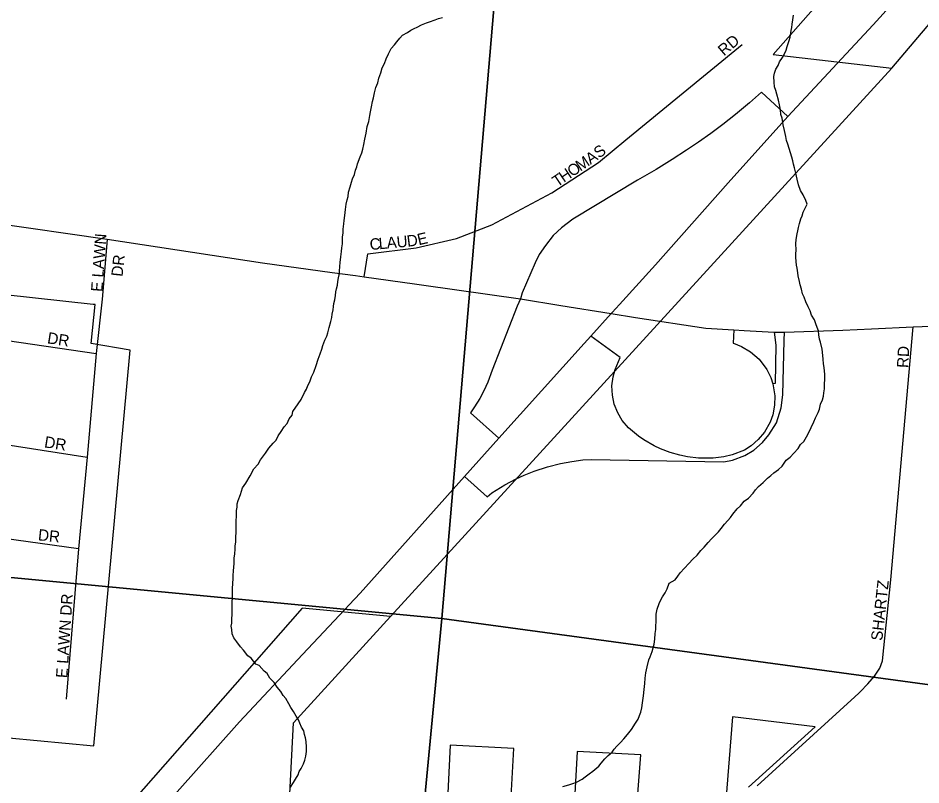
# Model space of a CAD drawing. Extents: x 1310247 to 1664935, y 284496 to 704931.
# Drawn here: x 1467039 to 1471012, y 571977 to 575349 of the extents above; entities that cross this region are included whole.
import ezdxf

# ---------------------------------------------------------------- set-up
doc = ezdxf.new("R2010")
doc.units = 0
for name, color, linetype in [('GM_P_State_Location', 7, 'Continuous'), ('GM_X_Corporation_Text', 7, 'Continuous'), ('GM_X_County', 7, 'Continuous'), ('GM_X_Interstate_Shield', 7, 'Continuous'), ('GM_X_Major_Lake_Text', 7, 'Continuous'), ('GM_X_Minor_River_Text', 7, 'Continuous'), ('GM_X_Rail_Line', 7, 'Continuous'), ('GM_X_State_Location', 7, 'Continuous'), ('GM_X_State_Shield', 7, 'Continuous'), ('GM_X_US_Route', 7, 'Continuous')]:
    doc.layers.add(name, color=color, linetype=linetype)

msp = doc.modelspace()

# ---------------------------------------------------------------- linework, layer by layer
at = {"layer": 'GM_X_Corporation_Text'}
for points in [[(1469729.8, 574826.4), (1469949.9, 575006.8), (1470225.1, 575232.4)], [(1468562, 574211.2), (1468577.3, 574312.9), (1468790.2, 574338.7), (1468967.7, 574379.7), (1469122.8, 574439.8), (1469388.2, 574579.9), (1469593.3, 574714.5), (1469713.6, 574813.1), (1469729.8, 574826.4)], [(1467431.3, 574376.8), (1467412.7, 574163.8)], [(1470739.1, 572380.3), (1470744.7, 572385.5), (1470777.5, 572421), (1470807.7, 572454.2), (1470830.8, 572490), (1470842.1, 572522), (1470879.2, 572878.4), (1470977.3, 573990.7)], [(1470290.9, 571972.7), (1470721.2, 572363.8), (1470739.1, 572380.3)]]:
    msp.add_lwpolyline(points, dxfattribs=at)
at = {"layer": 'GM_X_County'}
for points in [[(1469353.2, 577988.5), (1468903.1, 572708.2), (1463336.5, 573238.1), (1463815.1, 578641.8)], [(1474738.6, 577396.3), (1474265.8, 571980.6), (1468903.1, 572708.2), (1469353.2, 577988.5)], [(1468903.1, 572708.2), (1468398.6, 567407), (1462854.6, 567868.4), (1463336.5, 573238.1)], [(1474265.8, 571980.6), (1473763.6, 566593.3), (1468398.6, 567407), (1468903.1, 572708.2)]]:
    msp.add_lwpolyline(points, close=True, dxfattribs=at)
at = {"layer": 'GM_X_Interstate_Shield'}
for points in [[(1466920.4, 574450.5), (1467431.3, 574376.8), (1468113.7, 574272.2), (1468420.7, 574230.4)], [(1468420.7, 574230.4), (1468524.3, 574216.3)], [(1468524.3, 574216.3), (1468562, 574211.2), (1468783.3, 574180.8)], [(1468783.3, 574180.8), (1468824.8, 574175.1), (1469249.2, 574114.6), (1469426.7, 574085.6)], [(1469426.7, 574085.6), (1469648.5, 574049.3)], [(1469648.5, 574049.3), (1469756.4, 574032.8)], [(1469756.4, 574032.8), (1470064.5, 573985.8), (1470189, 573978.3), (1470233.2, 573975.5)], [(1470365.9, 573967.1), (1470412, 573967.1), (1470668.5, 573977.1), (1470794.4, 573982.6)], [(1470794.4, 573982.6), (1470977.3, 573990.7), (1471176.6, 573998.2), (1471348.4, 574002), (1471504.7, 573995.9)], [(1470233.2, 573975.5), (1470365.9, 573967.1)]]:
    msp.add_lwpolyline(points, dxfattribs=at)
at = {"layer": 'GM_X_Major_Lake_Text'}
for points in [[(1473889.2, 579189.6), (1471945.5, 576984.9), (1470360.8, 575189.2), (1470883.7, 575129), (1468678.2, 572718), (1468288.6, 572753.7), (1466584, 570816.5), (1467750.2, 570315.2), (1467761.6, 569926.6)], [(1468229.5, 571852.5), (1468250.3, 572250.4), (1468678.2, 572718), (1470883.7, 575129), (1471554.2, 575920.9)], [(1470253.5, 571967), (1470546, 572231.6), (1470182.1, 572276.3), (1470149.6, 571870.1)], [(1469203.4, 571820.6), (1469219.9, 572136.4), (1468940.3, 572151.1), (1468927.7, 571911.2)], [(1469752.8, 571767.6), (1469779.2, 572109.1), (1469498.6, 572123.8), (1469482, 571806)]]:
    msp.add_lwpolyline(points, dxfattribs=at)
msp.add_lwpolyline([(1466104.5, 572963.5), (1466536.4, 572877), (1466497.9, 572230.2), (1467372.3, 572149.2), (1467532.7, 573888.2), (1467359.7, 573918.3), (1467377.8, 574089), (1467369.9, 574090.1), (1466846.6, 574146.1), (1466850.9, 574319), (1466411.5, 574385.9), (1466397.7, 574132.8), (1466185.6, 574161.8), (1466110.9, 573133.1)], close=True, dxfattribs=at)
at = {"layer": 'GM_X_Minor_River_Text'}
for points in [[(1468621.7, 575064.1), (1468626.1, 575084.1), (1468634.6, 575108), (1468641.1, 575129.9), (1468651.6, 575149.8), (1468658, 575169.7), (1468668.5, 575191.6), (1468681, 575215.4), (1468695.4, 575231.2), (1468705.7, 575245), (1468718.1, 575260.8), (1468730.4, 575274.6), (1468752.7, 575286.2), (1468766.9, 575295.9), (1468781.1, 575303.6), (1468795.2, 575309.3), (1468813.4, 575319), (1468835.7, 575328.5), (1468849.8, 575332.2), (1468874, 575341.8), (1468888.2, 575347.5), (1468906.3, 575351.1)], [(1470470.1, 574228.9), (1470466.5, 574249), (1470464.8, 574263.1), (1470463.1, 574279.2), (1470461.5, 574297.3), (1470461.8, 574311.4), (1470462.2, 574329.4), (1470460.8, 574355.6), (1470463.2, 574375.6), (1470467.7, 574399.6), (1470470, 574413.6), (1470472.4, 574427.6), (1470476.7, 574445.6), (1470483.2, 574465.5), (1470489.5, 574479.5), (1470493.9, 574495.4), (1470502.2, 574513.3), (1470510.6, 574531.2), (1470505, 574547.4), (1470493.5, 574571.8), (1470481.9, 574590.1), (1470472.4, 574616.4), (1470467, 574640.6), (1470461.5, 574666.8), (1470456, 574691), (1470450.4, 574707.2), (1470448.7, 574721.3), (1470443, 574737.5), (1470437.4, 574755.7), (1470431.8, 574775.9), (1470426.2, 574794.1), (1470420.6, 574810.3), (1470417, 574828.4), (1470411.5, 574854.7), (1470406, 574878.9), (1470400.7, 574909.1), (1470395, 574925.3), (1470393.4, 574945.4), (1470389.9, 574967.6), (1470384.4, 574987.8), (1470376.9, 575014), (1470373.2, 575030.2), (1470367.6, 575046.4), (1470366, 575066.5), (1470364.6, 575092.6), (1470366.9, 575106.6), (1470373.3, 575124.6), (1470383.7, 575140.4), (1470390, 575156.3), (1470402.4, 575176.1), (1470412.8, 575194), (1470419.2, 575207.9), (1470423.5, 575223.9), (1470432.1, 575249.8), (1470436.4, 575265.8), (1470441, 575293.8), (1470443.3, 575307.8), (1470445.7, 575321.8), (1470448.1, 575341.8), (1470450.5, 575361.8)], [(1467997.7, 573069.7), (1467998.1, 573085.8), (1467998.4, 573101.8), (1467998.8, 573119.9), (1467999.2, 573137.9), (1467999.6, 573158), (1468000.2, 573184.1), (1468002.5, 573198.1), (1468002.8, 573212.2), (1468007.1, 573228.1), (1468017.7, 573254), (1468026.4, 573283.9), (1468040.8, 573303.7), (1468059.5, 573335.4), (1468076.2, 573367.2), (1468094.7, 573386.9), (1468105.1, 573406.7), (1468127.8, 573436.3), (1468142.3, 573458.1), (1468160.8, 573479.8), (1468175.1, 573493.5), (1468183.5, 573511.4), (1468196, 573531.2), (1468210.4, 573551), (1468222.8, 573566.8), (1468231.2, 573586.7), (1468245.6, 573602.4), (1468247.9, 573618.5), (1468270.7, 573652.1), (1468285.1, 573671.9), (1468299.8, 573701.7), (1468308.1, 573717.6), (1468314.5, 573733.5), (1468322.8, 573749.4), (1468329.3, 573771.3), (1468339.8, 573791.2), (1468350.4, 573821), (1468359, 573849), (1468367.6, 573872.9), (1468376, 573892.8), (1468380.4, 573908.8), (1468388.9, 573932.7), (1468397.3, 573950.5), (1468401.6, 573964.5), (1468408.1, 573988.5), (1468414.7, 574014.4), (1468419.1, 574032.4), (1468421.4, 574046.4), (1468425.8, 574066.4), (1468426.1, 574080.4), (1468428.4, 574094.4), (1468432.8, 574110.4), (1468435.2, 574128.4), (1468437.5, 574144.4), (1468439.8, 574158.4), (1468444.2, 574174.4), (1468446.5, 574190.4), (1468448.9, 574206.5), (1468451.2, 574220.5), (1468453.5, 574236.5), (1468454, 574256.5), (1468456.4, 574274.6), (1468458.9, 574298.6), (1468461.4, 574322.6), (1468463.8, 574338.7), (1468466.2, 574356.7), (1468466.5, 574372.7), (1468466.8, 574386.8), (1468469.2, 574402.8), (1468469.6, 574420.9), (1468472.1, 574444.9), (1468474.4, 574458.9), (1468476.9, 574480.9), (1468479.4, 574507), (1468482, 574531), (1468486.3, 574549), (1468490.7, 574565), (1468493.1, 574583), (1468499.6, 574606.9), (1468506.1, 574626.9), (1468510.4, 574642.8), (1468518.8, 574660.7), (1468523.2, 574680.7), (1468529.6, 574694.6), (1468531.9, 574708.7), (1468544.5, 574738.5), (1468550.9, 574756.4), (1468555.3, 574772.4), (1468559.7, 574792.4), (1468564.2, 574816.4), (1468570.8, 574842.3), (1468575.5, 574872.4), (1468582, 574894.3), (1468586.5, 574920.3), (1468588.9, 574936.3), (1468593.3, 574958.3), (1468597.9, 574982.3), (1468602.2, 574998.3), (1468606.7, 575020.3), (1468613.2, 575044.2), (1468621.7, 575064.1)], [(1469786.3, 572338.1), (1469790.9, 572368.1), (1469793.5, 572396.2), (1469796.1, 572422.2), (1469798.6, 572446.3), (1469801.1, 572470.3), (1469807.7, 572496.3), (1469814.4, 572526.2), (1469820.7, 572540.2), (1469829.2, 572564.1), (1469833.5, 572580), (1469837.9, 572596), (1469840.4, 572618), (1469842.9, 572642.1), (1469845.3, 572660.1), (1469845.7, 572676.2), (1469846, 572694.2), (1469846.5, 572714.3), (1469846.8, 572728.3), (1469851.3, 572750.3), (1469859.8, 572774.2), (1469866.1, 572788.2), (1469874.5, 572804), (1469886.9, 572821.8), (1469895.2, 572839.7), (1469903.8, 572863.6), (1469930.1, 572879.1), (1469942.5, 572894.9), (1469952.8, 572908.8), (1469971.3, 572930.4), (1469989.8, 572950.1), (1470008.2, 572969.8), (1470026.6, 572987.5), (1470043.1, 573007.2), (1470057.4, 573022.9), (1470075.9, 573042.6), (1470090.2, 573058.4), (1470121, 573089.8), (1470133.3, 573103.6), (1470147.7, 573123.4), (1470162.1, 573139.2), (1470174.4, 573152.9), (1470184.7, 573166.8), (1470203.2, 573190.5), (1470217.6, 573204.2), (1470234, 573223.9), (1470252.3, 573237.6), (1470272.8, 573259.2), (1470283.2, 573275.1), (1470297.5, 573288.8), (1470317.9, 573306.4), (1470336.4, 573326.1), (1470350.6, 573337.9), (1470364.9, 573349.6), (1470385.2, 573363.2), (1470401.6, 573378.9), (1470418.2, 573404.7), (1470436.5, 573418.3), (1470452.9, 573436.1), (1470471.3, 573455.7), (1470481.7, 573473.6), (1470496, 573487.3), (1470508.5, 573507.1), (1470523.1, 573534.9), (1470529.4, 573548.9), (1470540, 573572.7), (1470548.4, 573590.6), (1470558.9, 573614.5), (1470565.2, 573628.4), (1470569.7, 573650.4), (1470578.1, 573670.3), (1470582.5, 573686.3), (1470584.8, 573700.3), (1470587.2, 573718.3), (1470587.6, 573738.4), (1470588.1, 573760.4), (1470588.6, 573782.5), (1470586.9, 573796.6), (1470585.2, 573812.7), (1470583.6, 573828.8), (1470582, 573848.9), (1470580.3, 573865), (1470576.9, 573893.2), (1470569.6, 573923.5), (1470565.9, 573937.6), (1470562.3, 573955.8), (1470560.7, 573973.9), (1470555, 573988.1), (1470549.3, 574004.3), (1470543.7, 574022.5), (1470530.1, 574042.8), (1470524.5, 574061), (1470514.9, 574079.3), (1470505.3, 574101.6), (1470497.8, 574121.8), (1470490.1, 574136.1), (1470486.5, 574156.2), (1470480.9, 574176.4), (1470477.2, 574190.6), (1470471.8, 574214.8), (1470470.1, 574228.9)], [(1468238.1, 571966.2), (1468250.6, 571988), (1468258.9, 572001.9), (1468271.4, 572021.7), (1468275.7, 572035.7), (1468284, 572049.5), (1468294.4, 572069.4), (1468300.8, 572085.3), (1468305.2, 572103.3), (1468307.6, 572123.3), (1468308.1, 572143.4), (1468306.6, 572167.5), (1468302.9, 572183.6), (1468299.2, 572197.8), (1468295.6, 572213.9), (1468285.9, 572230.2), (1468278.3, 572248.4), (1468272.6, 572262.6), (1468262.9, 572278.9), (1468251.4, 572299.2), (1468239.7, 572317.5), (1468230.1, 572333.8), (1468216.6, 572356.2), (1468204.8, 572370.5), (1468195.2, 572386.8), (1468179.6, 572407.2), (1468166, 572427.5), (1468146.4, 572446), (1468134.8, 572466.4), (1468121, 572476.7), (1468099.5, 572501.3), (1468085.7, 572507.6), (1468064.2, 572534.2), (1468050.4, 572544.5), (1468030.9, 572569), (1468017.2, 572583.4), (1468001.7, 572605.8), (1467988, 572624.2), (1467980.4, 572640.4), (1467978.8, 572660.5), (1467977.1, 572674.6), (1467979.4, 572688.6), (1467979.8, 572706.7), (1467980.3, 572726.7), (1467980.6, 572742.8), (1467981, 572762.9), (1467981.4, 572780.9), (1467981.8, 572799), (1467982.3, 572819), (1467982.7, 572837.1), (1467983.3, 572865.2), (1467985.6, 572881.2), (1467986, 572899.3), (1467986.4, 572917.3), (1467988.8, 572935.4), (1467989.1, 572949.4), (1467989.6, 572973.5), (1467992, 572993.5), (1467994.5, 573013.5), (1467994.8, 573027.6), (1467997.1, 573043.6), (1467997.7, 573069.7)], [(1469435.8, 571970.2), (1469462, 571977.7), (1469480.2, 571983.3), (1469496.3, 571989), (1469520.6, 572002.5), (1469534.9, 572012.3), (1469551.2, 572026), (1469567.5, 572037.7), (1469594, 572059.2), (1469604.3, 572073), (1469620.7, 572090.7), (1469635, 572106.5), (1469653.4, 572120.1), (1469661.7, 572134), (1469674, 572147.8), (1469690.3, 572163.5), (1469704.7, 572179.2), (1469721.2, 572199), (1469737.6, 572220.7), (1469756.3, 572248.4), (1469766.7, 572266.2), (1469773, 572282.2), (1469779.3, 572296.1), (1469783.8, 572316.1), (1469786.3, 572338.1)]]:
    msp.add_lwpolyline(points, dxfattribs=at)
at = {"layer": 'GM_X_State_Location'}
for points in [[(1467412.7, 574163.8), (1467408.3, 574112.4), (1467383.1, 573874), (1467342.1, 573418.3), (1467304.3, 573015.1), (1467249.7, 572353.5)], [(1466430.7, 574012.6), (1467383.1, 573874)], [(1466389.2, 573566.4), (1467342.1, 573418.3)], [(1467304.3, 573015.1), (1466354.5, 573147.4), (1466133, 573167.4)]]:
    msp.add_lwpolyline(points, dxfattribs=at)
at = {"layer": 'GM_X_State_Shield'}
for points in [[(1469684.9, 574089.5), (1469843.3, 574264.5), (1470163.1, 574624.8), (1470426.6, 574916.7), (1470802.2, 575319.3), (1470974.1, 575511.3)], [(1468476.6, 572748.4), (1468496, 572769), (1468543.9, 572819.8), (1469002.8, 573332.4), (1469153.9, 573502.2), (1469529.8, 573918.1), (1469558.7, 573950.1), (1469648.5, 574049.3), (1469652.5, 574053.7), (1469684.9, 574089.5)], [(1467731.6, 571938.4), (1467738.9, 571946.4), (1468013.5, 572253.4), (1468290, 572550.4), (1468476.6, 572748.4)]]:
    msp.add_lwpolyline(points, dxfattribs=at)
at = {"layer": 'GM_X_US_Route'}
for points in [[(1470426.6, 574916.7), (1470309.4, 575023.7), (1470257.5, 574976.3), (1470195.6, 574925.4), (1470139.8, 574881.7), (1470086.7, 574842), (1470033.1, 574803.7), (1469980.3, 574767.6), (1469917.5, 574726.8), (1469846.3, 574683), (1469765, 574636.3), (1469479.8, 574465.2), (1469430, 574426), (1469393.9, 574392.4), (1469359, 574349.4), (1469331.4, 574309.4), (1469313.6, 574272.2), (1469257.5, 574140.2), (1469249.2, 574114.6)], [(1469249.2, 574114.6), (1469234.5, 574082.4), (1469125.5, 573800.5), (1469105.6, 573747.2), (1469088.6, 573709.9), (1469070.7, 573676.4), (1469047.9, 573639), (1469029.8, 573613), (1469153.9, 573502.2)], [(1469002.8, 573332.4), (1469102.3, 573243.6), (1469123.3, 573260.6), (1469180.5, 573296.3), (1469230.9, 573323), (1469265.8, 573339), (1469310.1, 573356.7), (1469368.1, 573375.8), (1469426, 573390.4), (1469475.4, 573399.6), (1469524, 573405.7), (1469560.2, 573408.5), (1470143.7, 573398.2), (1470183, 573405.4), (1470237.3, 573425.8), (1470276.2, 573449.4), (1470313.9, 573482.3), (1470341.7, 573516.4), (1470375.8, 573568.6), (1470397, 573634.6), (1470404.5, 573691.9), (1470409.5, 573931), (1470412, 573967.1)], [(1470189, 573978.3), (1470185.4, 573919.2), (1470186.2, 573919), (1470222.7, 573905), (1470262, 573881.9), (1470300, 573848.5), (1470333.3, 573804), (1470350.6, 573768.8), (1470360.1, 573740.3), (1470368.5, 573687.1), (1470367.4, 573646.3), (1470359.4, 573604.9), (1470347.9, 573572.5), (1470322.7, 573527.4), (1470296.1, 573495.3), (1470264.6, 573468), (1470234.6, 573449), (1470181.6, 573427.7), (1470144, 573420.2), (1470098, 573414.3), (1470062.4, 573413.1), (1470032.7, 573414.1), (1469984.7, 573419.4), (1469950.4, 573426.1), (1469907.8, 573438.1), (1469865.3, 573454.3), (1469837.8, 573467.3), (1469792.2, 573493.7), (1469768.3, 573510.3), (1469724.5, 573547), (1469696.9, 573579.9), (1469677.4, 573612.7), (1469662.3, 573651.3), (1469654, 573690.9), (1469652.2, 573731.4), (1469657, 573771.2), (1469665.9, 573803.5), (1469688.4, 573856.3), (1469558.7, 573950.1)], [(1470365.9, 573967.1), (1470372.7, 573910.7), (1470370, 573742), (1470360.1, 573740.3)]]:
    msp.add_lwpolyline(points, dxfattribs=at)

# ---------------------------------------------------------------- texts
at = {"layer": 'GM_P_State_Location'}
for s, rotation, p in [('DR', 351.0327, (1467164.9, 573919.1)), ('DR', 351.0327, (1467151.7, 573461.5)), ('DR', 353.9946, (1467124.8, 573052.6)), ('E LAWN DR', 86.235, (1467255.3, 572445.4))]:
    msp.add_text(s, height=50, rotation=rotation, dxfattribs=at).set_placement(p)
at = {"layer": 'GM_X_Rail_Line'}
for s, rotation, p in [('RD', 40.5859, (1470144.9, 575180)), ('S', 37.4933, (1469595.5, 574730)), ('M', 34.0455, (1469513.1, 574673.2)), ('A', 35.1017, (1469557.7, 574703.3)), ('O', 34.0053, (1469476.6, 574648.6)), ('T', 34.0386, (1469411, 574604.2)), ('H', 34.0366, (1469440.1, 574623.9)), ('E LAWN', 85.766, (1467409.3, 574143.9)), ('C', 5.0097, (1468588.2, 574328.6)), ('L', 5.0445, (1468627.7, 574332.1)), ('A', 5.0403, (1468662.8, 574335.2)), ('U', 5.0403, (1468706.6, 574339)), ('D', 7.1992, (1468752.5, 574343.1)), ('E', 13.2271, (1468801.8, 574349.6)), ('DR', 83.9934, (1467498.3, 574210.1)), ('RD', 86.9896, (1470955.7, 573809.3)), ('SHARTZ', 83.6585, (1470841.3, 572608.7))]:
    msp.add_text(s, height=50, rotation=rotation, dxfattribs=at).set_placement(p)

doc.saveas('drawing.dxf')
